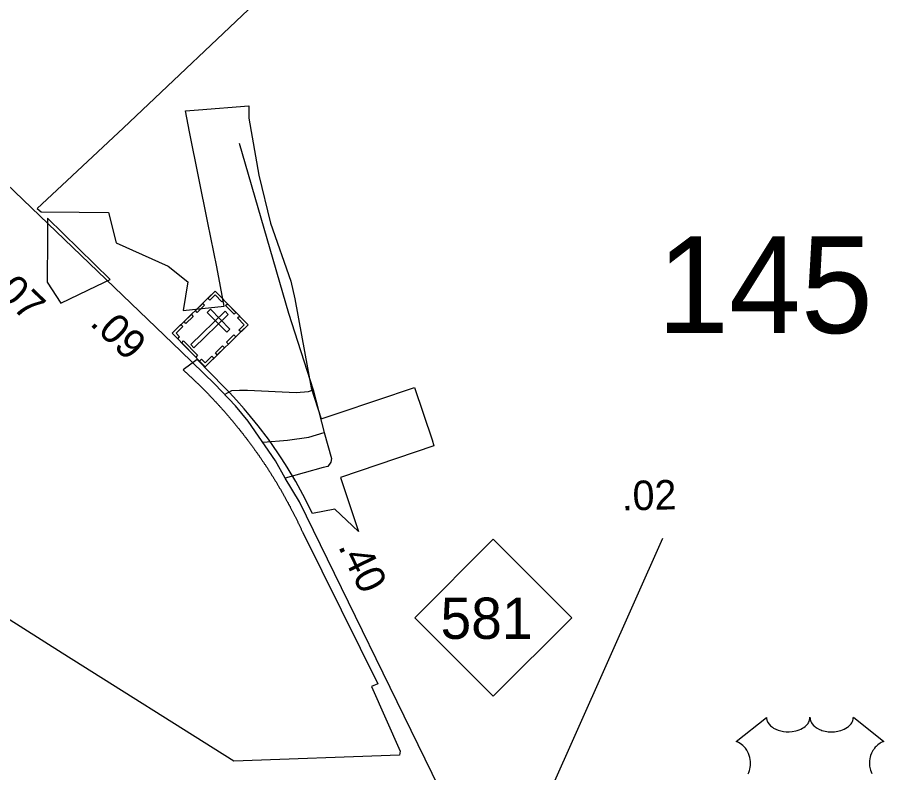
# Model space of a CAD drawing. Extents: x 2220236 to 2384410, y 720751 to 894131.
# Drawn here: x 2265175 to 2268849, y 795725 to 798927 of the extents above; entities that cross this region are included whole.
import ezdxf

# ---------------------------------------------------------------- set-up
doc = ezdxf.new("R2010")
doc.units = 0
doc.layers.add('Default', color=7, linetype='Continuous')

msp = doc.modelspace()

# ---------------------------------------------------------------- linework, layer by layer
at = {"layer": 'Default'}
for p, q in [((2266428.9, 797347.5), (2266476.5, 797166.2)), ((2267289.9, 795323.7), (2267911.7, 796719.5))]:
    msp.add_line(p, q, dxfattribs=at)
for points in [[(2266964.1, 795660.4), (2266371.3, 796873.2), (2266310.4, 796972.7), (2266269.7, 797046.3), (2266154.2, 797215), (2266099.6, 797280.5), (2266012.7, 797371.7), (2265867.5, 797512.3), (2264281, 799034.6)], [(2266233.5, 799036.5), (2265625.5, 798457.9), (2265342.2, 798193.5), (2265259.5, 798116.2), (2265275.5, 798102.6), (2265437, 798101.1), (2265562, 798100), (2265593.8, 797970.8), (2265814, 797871.3), (2265898, 797805.6), (2265878.5, 797683.6), (2266052.5, 797701.8), (2266020.2, 797869.2), (2265982.8, 798056.3), (2265905.2, 798441.2), (2265887.5, 798529.8), (2265942.8, 798534.2), (2266156.5, 798551.3), (2266156.5, 798499.1), (2266198.5, 798257.5), (2266247.8, 798054.4), (2266334.8, 797808.4), (2266352, 797733.8), (2266420.5, 797356), (2266463.8, 797224.6), (2266539.5, 797250.2), (2266859.5, 797358.1), (2266933.2, 797136.2), (2266941.5, 797111), (2266545.5, 796976), (2266620.8, 796747.1), (2266521.2, 796841.8), (2266425.8, 796823.7), (2266385.2, 796904.1), (2266355.2, 796958.8), (2266318.8, 797020.1), (2266296.5, 797055.4), (2266280, 797080.1), (2266239.2, 797138.6), (2266196.2, 797195.5), (2266151.2, 797250.8), (2266137.2, 797267), (2266104, 797304.4), (2266073.8, 797336.5), (2266055, 797356.2), (2266052.2, 797359.2), (2265936.8, 797476.2), (2265878, 797432), (2265881.2, 797429.2), (2265883.2, 797427.2), (2265885.5, 797425.2), (2265887.8, 797423.2), (2265890, 797421.2), (2265892.2, 797419.2), (2265894.5, 797417.2), (2265896.8, 797415.1), (2265899, 797413.1), (2265901, 797411.1), (2265903.2, 797409.1), (2265905.5, 797407), (2265907.8, 797404.9), (2265909.8, 797402.9), (2265912, 797400.9), (2265914.2, 797398.8), (2265916.5, 797396.8), (2265918.5, 797394.7), (2265920.8, 797392.6), (2265923, 797390.6), (2265925.2, 797388.5), (2265927.2, 797386.4), (2265929.5, 797384.4), (2265931.8, 797382.2), (2265933.8, 797380.2), (2265936, 797378.1), (2265938, 797376), (2265940.2, 797373.9), (2265942.5, 797371.8), (2265944.5, 797369.8), (2265946.8, 797367.6), (2265948.8, 797365.5), (2265951, 797363.4), (2265953, 797361.3), (2265955.2, 797359.2), (2265957.2, 797357.1), (2265959.5, 797355)], [(2266233.5, 799036.5), (2265625.5, 798457.9), (2265342.2, 798193.5), (2265259.5, 798116.2), (2265275.5, 798102.6), (2265437, 798101.1), (2265562, 798100), (2265593.8, 797970.8), (2265814, 797871.3), (2265898, 797805.6), (2265878.5, 797683.6), (2266052.5, 797701.8), (2266020.2, 797869.2), (2265982.8, 798056.3), (2265905.2, 798441.2), (2265887.5, 798529.8), (2265942.8, 798534.2), (2266156.5, 798551.3), (2266156.5, 798499.1), (2266198.5, 798257.5), (2266247.8, 798054.4), (2266334.8, 797808.4), (2266352, 797733.8), (2266420.5, 797356), (2266463.8, 797224.6), (2266539.5, 797250.2), (2266859.5, 797358.1), (2266933.2, 797136.2), (2266941.5, 797111), (2266545.5, 796976), (2266620.8, 796747.1), (2266521.2, 796841.8), (2266425.8, 796823.7), (2266385.2, 796904.1), (2266355.2, 796958.8), (2266318.8, 797020.1), (2266296.5, 797055.4), (2266280, 797080.1), (2266239.2, 797138.6), (2266196.2, 797195.5), (2266151.2, 797250.8), (2266137.2, 797267), (2266104, 797304.4), (2266073.8, 797336.5), (2266055, 797356.2), (2266052.2, 797359.2), (2265936.8, 797476.2), (2265878, 797432), (2265881.2, 797429.2), (2265883.2, 797427.2), (2265885.5, 797425.2), (2265887.8, 797423.2), (2265890, 797421.2), (2265892.2, 797419.2), (2265894.5, 797417.2), (2265896.8, 797415.1), (2265899, 797413.1), (2265901, 797411.1), (2265903.2, 797409.1), (2265905.5, 797407), (2265907.8, 797404.9), (2265909.8, 797402.9), (2265912, 797400.9), (2265914.2, 797398.8), (2265916.5, 797396.8), (2265918.5, 797394.7), (2265920.8, 797392.6), (2265923, 797390.6), (2265925.2, 797388.5), (2265927.2, 797386.4), (2265929.5, 797384.4), (2265931.8, 797382.2), (2265933.8, 797380.2), (2265936, 797378.1), (2265938, 797376), (2265940.2, 797373.9), (2265942.5, 797371.8), (2265944.5, 797369.8), (2265946.8, 797367.6), (2265948.8, 797365.5), (2265951, 797363.4), (2265953, 797361.3), (2265955.2, 797359.2), (2265957.2, 797357.1), (2265959.5, 797355)], [(2266115.2, 798394.1), (2266324.8, 797672.1), (2266428.9, 797347.5)], [(2265301, 797803.6), (2265359.8, 797715), (2265512.2, 797788.3), (2265568.5, 797815.9), (2265303, 798075.9), (2265302.2, 797992.8), (2265301, 797803.6)], [(2265301, 797803.6), (2265359.8, 797715), (2265512.2, 797788.3), (2265568.5, 797815.9), (2265303, 798075.9), (2265302.2, 797992.8), (2265301, 797803.6)], [(2265959.5, 797355), (2265961.5, 797352.9), (2265963.8, 797350.8), (2265965.8, 797348.6), (2265968, 797346.4), (2265970, 797344.3), (2265972.2, 797342.2), (2265974.2, 797340.1), (2265976.5, 797337.9), (2265978.5, 797335.8), (2265980.5, 797333.6), (2265982.8, 797331.5), (2265984.8, 797329.3), (2265986.8, 797327.2), (2265989, 797325), (2265991, 797322.8), (2265993, 797320.7), (2265995.2, 797318.5), (2265997.2, 797316.3), (2265999.2, 797314.1), (2266001.2, 797312), (2266003.5, 797309.8), (2266005.5, 797307.6), (2266007.5, 797305.4), (2266009.5, 797303.2), (2266011.5, 797301.1), (2266013.8, 797298.9), (2266015.8, 797296.6), (2266017.8, 797294.4), (2266019.8, 797292.2), (2266021.8, 797290.1), (2266023.8, 797287.8), (2266025.8, 797285.6), (2266028, 797283.4), (2266030, 797281.2), (2266032, 797278.9), (2266034, 797276.8), (2266036, 797274.5), (2266038, 797272.2), (2266040, 797270.1), (2266042, 797267.8), (2266044, 797265.6), (2266046, 797263.3), (2266048, 797261.1), (2266050, 797258.8), (2266052, 797256.6), (2266054, 797254.3), (2266055.8, 797252.1), (2266057.8, 797249.8), (2266059.8, 797247.6), (2266061.8, 797245.3), (2266063.8, 797243), (2266065.8, 797240.8), (2266067.8, 797238.5), (2266069.5, 797236.2), (2266071.5, 797233.9), (2266073.5, 797231.6), (2266075.5, 797229.4), (2266077.5, 797227.1), (2266079.2, 797224.8), (2266081.2, 797222.5), (2266083.2, 797220.2), (2266085.2, 797217.9), (2266087, 797215.6), (2266089, 797213.3), (2266091, 797211), (2266092.8, 797208.7), (2266094.8, 797206.4), (2266096.8, 797204.1), (2266098.5, 797201.8), (2266100.5, 797199.4), (2266102.2, 797197.1), (2266104.2, 797194.8), (2266106.2, 797192.4), (2266108, 797190.1), (2266110, 797187.8), (2266111.8, 797185.4), (2266113.8, 797183.1), (2266115.5, 797180.8), (2266117.5, 797178.4), (2266119.2, 797176.1), (2266121.2, 797173.7), (2266123, 797171.4), (2266124.8, 797169), (2266126.8, 797166.6), (2266128.5, 797164.3), (2266130.5, 797161.9), (2266132.2, 797159.6), (2266134, 797157.2), (2266136, 797154.8), (2266137.8, 797152.4), (2266139.5, 797150.1), (2266141.5, 797147.7), (2266143.2, 797145.3), (2266145, 797142.9), (2266147, 797140.6), (2266148.8, 797138.2), (2266150.5, 797135.8), (2266152.2, 797133.4), (2266154.2, 797131)], [(2265959.5, 797355), (2265961.5, 797352.9), (2265963.8, 797350.8), (2265965.8, 797348.6), (2265968, 797346.4), (2265970, 797344.3), (2265972.2, 797342.2), (2265974.2, 797340.1), (2265976.5, 797337.9), (2265978.5, 797335.8), (2265980.5, 797333.6), (2265982.8, 797331.5), (2265984.8, 797329.3), (2265986.8, 797327.2), (2265989, 797325), (2265991, 797322.8), (2265993, 797320.7), (2265995.2, 797318.5), (2265997.2, 797316.3), (2265999.2, 797314.1), (2266001.2, 797312), (2266003.5, 797309.8), (2266005.5, 797307.6), (2266007.5, 797305.4), (2266009.5, 797303.2), (2266011.5, 797301.1), (2266013.8, 797298.9), (2266015.8, 797296.6), (2266017.8, 797294.4), (2266019.8, 797292.2), (2266021.8, 797290.1), (2266023.8, 797287.8), (2266025.8, 797285.6), (2266028, 797283.4), (2266030, 797281.2), (2266032, 797278.9), (2266034, 797276.8), (2266036, 797274.5), (2266038, 797272.2), (2266040, 797270.1), (2266042, 797267.8), (2266044, 797265.6), (2266046, 797263.3), (2266048, 797261.1), (2266050, 797258.8), (2266052, 797256.6), (2266054, 797254.3), (2266055.8, 797252.1), (2266057.8, 797249.8), (2266059.8, 797247.6), (2266061.8, 797245.3), (2266063.8, 797243), (2266065.8, 797240.8), (2266067.8, 797238.5), (2266069.5, 797236.2), (2266071.5, 797233.9), (2266073.5, 797231.6), (2266075.5, 797229.4), (2266077.5, 797227.1), (2266079.2, 797224.8), (2266081.2, 797222.5), (2266083.2, 797220.2), (2266085.2, 797217.9), (2266087, 797215.6), (2266089, 797213.3), (2266091, 797211), (2266092.8, 797208.7), (2266094.8, 797206.4), (2266096.8, 797204.1), (2266098.5, 797201.8), (2266100.5, 797199.4), (2266102.2, 797197.1), (2266104.2, 797194.8), (2266106.2, 797192.4), (2266108, 797190.1), (2266110, 797187.8), (2266111.8, 797185.4), (2266113.8, 797183.1), (2266115.5, 797180.8), (2266117.5, 797178.4), (2266119.2, 797176.1), (2266121.2, 797173.7), (2266123, 797171.4), (2266124.8, 797169), (2266126.8, 797166.6), (2266128.5, 797164.3), (2266130.5, 797161.9), (2266132.2, 797159.6), (2266134, 797157.2), (2266136, 797154.8), (2266137.8, 797152.4), (2266139.5, 797150.1), (2266141.5, 797147.7), (2266143.2, 797145.3), (2266145, 797142.9), (2266147, 797140.6), (2266148.8, 797138.2), (2266150.5, 797135.8), (2266152.2, 797133.4), (2266154.2, 797131)], [(2266053.2, 797328.1), (2266084.9, 797344.4), (2266117, 797346.8), (2266151, 797347), (2266356.9, 797337), (2266409, 797341.3), (2266428.9, 797347.5)], [(2266217, 797125.7), (2266320.9, 797134.6), (2266410.7, 797147.5), (2266476.5, 797166.2)], [(2266476.5, 797166.2), (2266507.4, 797056.4), (2266503.7, 797040.4), (2266491.9, 797022.3), (2266471.9, 797018.1), (2266310.4, 796972.7)], [(2266154.2, 797131), (2266156, 797128.6), (2266157.8, 797126.2), (2266159.5, 797123.8), (2266161.2, 797121.4), (2266163, 797118.9), (2266165, 797116.6), (2266166.8, 797114.1), (2266168.5, 797111.7), (2266170.2, 797109.3), (2266172, 797106.9), (2266173.8, 797104.4), (2266175.5, 797102), (2266177.2, 797099.6), (2266179, 797097.1), (2266180.8, 797094.8), (2266182.5, 797092.3), (2266184.2, 797089.8), (2266186, 797087.4), (2266187.8, 797084.9), (2266189.5, 797082.5), (2266191.2, 797080.1), (2266193, 797077.6), (2266194.8, 797075.1), (2266196.5, 797072.7), (2266198.2, 797070.2), (2266199.8, 797067.8), (2266201.5, 797065.3), (2266203.2, 797062.8), (2266205, 797060.4), (2266206.8, 797057.9), (2266208.2, 797055.4), (2266210, 797052.9), (2266211.8, 797050.5), (2266213.5, 797048), (2266215, 797045.5), (2266216.8, 797043), (2266218.5, 797040.5), (2266220.2, 797038.1), (2266221.8, 797035.6), (2266223.5, 797033.1), (2266225.2, 797030.6), (2266226.8, 797028.1), (2266228.5, 797025.6), (2266230, 797023.1), (2266231.8, 797020.6), (2266233.5, 797018), (2266235, 797015.5), (2266236.8, 797013), (2266238.2, 797010.5), (2266240, 797007.9), (2266241.5, 797005.4), (2266243.2, 797002.9), (2266244.8, 797000.4), (2266246.5, 796997.9), (2266248, 796995.3), (2266249.5, 796992.8), (2266251.2, 796990.2), (2266252.8, 796987.7), (2266254.5, 796985.2), (2266256, 796982.6), (2266257.5, 796980.1), (2266259.2, 796977.6), (2266260.8, 796975), (2266262.2, 796972.4), (2266264, 796969.9), (2266265.5, 796967.3), (2266267, 796964.8), (2266268.5, 796962.2), (2266270.2, 796959.6), (2266271.8, 796957.1), (2266273.2, 796954.5), (2266274.8, 796951.9), (2266276.2, 796949.4), (2266278, 796946.8), (2266279.5, 796944.2), (2266281, 796941.6), (2266282.5, 796939.1), (2266284, 796936.5), (2266285.5, 796933.9), (2266287, 796931.3), (2266288.5, 796928.8), (2266290, 796926.1), (2266291.5, 796923.6), (2266293, 796920.9), (2266294.5, 796918.4), (2266296, 796915.8), (2266297.5, 796913.1), (2266299, 796910.6), (2266300.5, 796907.9), (2266302, 796905.3), (2266303.5, 796902.7), (2266305, 796900.1), (2266306.5, 796897.5), (2266308, 796894.9), (2266309.5, 796892.2), (2266311, 796889.6), (2266312.2, 796887), (2266313.8, 796884.4), (2266315.2, 796881.8)], [(2266154.2, 797131), (2266156, 797128.6), (2266157.8, 797126.2), (2266159.5, 797123.8), (2266161.2, 797121.4), (2266163, 797118.9), (2266165, 797116.6), (2266166.8, 797114.1), (2266168.5, 797111.7), (2266170.2, 797109.3), (2266172, 797106.9), (2266173.8, 797104.4), (2266175.5, 797102), (2266177.2, 797099.6), (2266179, 797097.1), (2266180.8, 797094.8), (2266182.5, 797092.3), (2266184.2, 797089.8), (2266186, 797087.4), (2266187.8, 797084.9), (2266189.5, 797082.5), (2266191.2, 797080.1), (2266193, 797077.6), (2266194.8, 797075.1), (2266196.5, 797072.7), (2266198.2, 797070.2), (2266199.8, 797067.8), (2266201.5, 797065.3), (2266203.2, 797062.8), (2266205, 797060.4), (2266206.8, 797057.9), (2266208.2, 797055.4), (2266210, 797052.9), (2266211.8, 797050.5), (2266213.5, 797048), (2266215, 797045.5), (2266216.8, 797043), (2266218.5, 797040.5), (2266220.2, 797038.1), (2266221.8, 797035.6), (2266223.5, 797033.1), (2266225.2, 797030.6), (2266226.8, 797028.1), (2266228.5, 797025.6), (2266230, 797023.1), (2266231.8, 797020.6), (2266233.5, 797018), (2266235, 797015.5), (2266236.8, 797013), (2266238.2, 797010.5), (2266240, 797007.9), (2266241.5, 797005.4), (2266243.2, 797002.9), (2266244.8, 797000.4), (2266246.5, 796997.9), (2266248, 796995.3), (2266249.5, 796992.8), (2266251.2, 796990.2), (2266252.8, 796987.7), (2266254.5, 796985.2), (2266256, 796982.6), (2266257.5, 796980.1), (2266259.2, 796977.6), (2266260.8, 796975), (2266262.2, 796972.4), (2266264, 796969.9), (2266265.5, 796967.3), (2266267, 796964.8), (2266268.5, 796962.2), (2266270.2, 796959.6), (2266271.8, 796957.1), (2266273.2, 796954.5), (2266274.8, 796951.9), (2266276.2, 796949.4), (2266278, 796946.8), (2266279.5, 796944.2), (2266281, 796941.6), (2266282.5, 796939.1), (2266284, 796936.5), (2266285.5, 796933.9), (2266287, 796931.3), (2266288.5, 796928.8), (2266290, 796926.1), (2266291.5, 796923.6), (2266293, 796920.9), (2266294.5, 796918.4), (2266296, 796915.8), (2266297.5, 796913.1), (2266299, 796910.6), (2266300.5, 796907.9), (2266302, 796905.3), (2266303.5, 796902.7), (2266305, 796900.1), (2266306.5, 796897.5), (2266308, 796894.9), (2266309.5, 796892.2), (2266311, 796889.6), (2266312.2, 796887), (2266313.8, 796884.4), (2266315.2, 796881.8)], [(2266315.2, 796881.8), (2266316.8, 796879.1), (2266318, 796876.5), (2266319.5, 796873.9), (2266321, 796871.2), (2266322.5, 796868.6), (2266323.8, 796865.9), (2266325.2, 796863.3), (2266326.8, 796860.7), (2266328, 796858), (2266329.5, 796855.4), (2266331, 796852.7), (2266332.2, 796850.1), (2266333.8, 796847.4), (2266335, 796844.8), (2266336.5, 796842.1), (2266338, 796839.4), (2266339.2, 796836.8), (2266340.8, 796834.1), (2266342, 796831.4), (2266343.5, 796828.8), (2266344.8, 796826.1), (2266346.2, 796823.4), (2266347.5, 796820.8), (2266348.8, 796818.1), (2266350.2, 796815.4), (2266351.5, 796812.8), (2266353, 796810.1), (2266354.2, 796807.4), (2266355.5, 796804.7), (2266357, 796802), (2266358.2, 796799.3), (2266359.5, 796796.6), (2266361, 796793.9), (2266362.2, 796791.2), (2266363.5, 796788.5), (2266364.8, 796785.8), (2266366.2, 796783.1), (2266367.5, 796780.4), (2266368.8, 796777.8), (2266370, 796775), (2266371.2, 796772.3), (2266372.5, 796769.6), (2266374, 796766.9), (2266375.2, 796764.2), (2266376.5, 796761.4), (2266377.8, 796758.8), (2266379, 796756), (2266380.2, 796753.3), (2266381.5, 796750.6), (2266382.8, 796747.9), (2266384, 796745.1), (2266385.2, 796742.4), (2266628.8, 796252.2), (2266703.5, 796101.3), (2266676.8, 796089.5), (2266798.8, 795815.6), (2266795.8, 795798.6), (2266093.5, 795774.1), (2265365.2, 796231.4), (2264640, 796691.1)], [(2266315.2, 796881.8), (2266316.8, 796879.1), (2266318, 796876.5), (2266319.5, 796873.9), (2266321, 796871.2), (2266322.5, 796868.6), (2266323.8, 796865.9), (2266325.2, 796863.3), (2266326.8, 796860.7), (2266328, 796858), (2266329.5, 796855.4), (2266331, 796852.7), (2266332.2, 796850.1), (2266333.8, 796847.4), (2266335, 796844.8), (2266336.5, 796842.1), (2266338, 796839.4), (2266339.2, 796836.8), (2266340.8, 796834.1), (2266342, 796831.4), (2266343.5, 796828.8), (2266344.8, 796826.1), (2266346.2, 796823.4), (2266347.5, 796820.8), (2266348.8, 796818.1), (2266350.2, 796815.4), (2266351.5, 796812.8), (2266353, 796810.1), (2266354.2, 796807.4), (2266355.5, 796804.7), (2266357, 796802), (2266358.2, 796799.3), (2266359.5, 796796.6), (2266361, 796793.9), (2266362.2, 796791.2), (2266363.5, 796788.5), (2266364.8, 796785.8), (2266366.2, 796783.1), (2266367.5, 796780.4), (2266368.8, 796777.8), (2266370, 796775), (2266371.2, 796772.3), (2266372.5, 796769.6), (2266374, 796766.9), (2266375.2, 796764.2), (2266376.5, 796761.4), (2266377.8, 796758.8), (2266379, 796756), (2266380.2, 796753.3), (2266381.5, 796750.6), (2266382.8, 796747.9), (2266384, 796745.1), (2266385.2, 796742.4), (2266628.8, 796252.2), (2266703.5, 796101.3), (2266676.8, 796089.5), (2266798.8, 795815.6), (2266795.8, 795798.6), (2266093.5, 795774.1), (2265365.2, 796231.4), (2264640, 796691.1)], [(2268273.9, 795719.8), (2268276.2, 795725.4), (2268279.2, 795734.1), (2268280.6, 795740.1), (2268282.2, 795748), (2268283.2, 795755.3), (2268283.5, 795764.5), (2268283.3, 795772.1), (2268282.3, 795781), (2268280.6, 795789.5), (2268278.6, 795797), (2268275.4, 795805.5), (2268272.5, 795811.7), (2268267.6, 795820.1), (2268262.1, 795828), (2268256.5, 795834.4), (2268250.8, 795840.1), (2268245.3, 795844.3), (2268240.1, 795848), (2268233.6, 795852), (2268227.3, 795855.1), (2268223.3, 795856.7), (2268351.9, 795959.1), (2268352.2, 795953.8), (2268353.5, 795947.5), (2268354.5, 795944.2), (2268357.5, 795938), (2268362.3, 795930.6), (2268369.1, 795923.4), (2268376.8, 795917.1), (2268381.9, 795913.8), (2268390.7, 795909.1), (2268400.7, 795904.9), (2268411.8, 795901.7), (2268423.1, 795899.4), (2268435.5, 795898), (2268447.7, 795897.8), (2268460.9, 795898.8), (2268475.5, 795901.6), (2268482.2, 795903.4), (2268489.8, 795905.9), (2268496.7, 795908.8), (2268504.4, 795912.9), (2268510.6, 795916.9), (2268515.4, 795920.4), (2268522.2, 795926.9), (2268527.7, 795933.7), (2268529.9, 795937.5), (2268531.9, 795941.1), (2268534.6, 795948.9), (2268535.4, 795952.3), (2268535.9, 795959.4), (2268536.4, 795953.4), (2268537, 795949.7), (2268537.9, 795946.1), (2268539.5, 795942.2), (2268542.2, 795936.7), (2268545.2, 795932.2), (2268551, 795925.4), (2268554.5, 795922.1), (2268557.8, 795919.4), (2268566.5, 795913.4), (2268576.8, 795908.2), (2268581.8, 795906), (2268586.9, 795904.2), (2268593.5, 795902.2), (2268600.2, 795900.6), (2268606.9, 795899.5), (2268613.7, 795898.5), (2268620.7, 795898), (2268626.4, 795897.8), (2268633.4, 795897.9), (2268639.9, 795898.3), (2268646.5, 795899), (2268653.8, 795900.2), (2268659.6, 795901.5), (2268667.4, 795903.6), (2268674.3, 795906.1), (2268680.5, 795908.8), (2268688.5, 795912.9), (2268694.9, 795917), (2268699.6, 795920.8), (2268705.3, 795925.9), (2268710.6, 795932.1), (2268713.7, 795936.6), (2268715.9, 795941.2), (2268717.9, 795946.1), (2268719.2, 795951.2), (2268719.8, 795955.7), (2268719.9, 795959.5), (2268848.5, 795857.1), (2268845.5, 795855.9), (2268838.5, 795852.5), (2268833, 795849.3), (2268824.1, 795843), (2268820.3, 795839.6), (2268816.5, 795836), (2268813, 795832.2), (2268810, 795828.7), (2268806.2, 795823.5), (2268802.9, 795818.3), (2268799.6, 795812.6), (2268797.2, 795807.7), (2268793.3, 795797.4), (2268791.4, 795790.8), (2268790.2, 795785.3), (2268788.6, 795773.8), (2268788.3, 795768.3), (2268788.3, 795762.9), (2268788.6, 795757.2), (2268789.1, 795751.8), (2268790.1, 795746.1), (2268791, 795741), (2268792.6, 795734.9), (2268794.9, 795727.8), (2268797.7, 795720.8)]]:
    msp.add_lwpolyline(points, dxfattribs=at)
for points in [[(2266013.9, 797765.9), (2266152.9, 797623.3), (2265970.6, 797445.6), (2265831.6, 797588.1)], [(2265982.9, 797735.7), (2265990.8, 797727.5), (2266013.9, 797750), (2266042.2, 797721), (2266050.2, 797728.7), (2266013.9, 797765.9)], [(2265929.8, 797683.9), (2265960.8, 797714.1), (2265968.8, 797706), (2265937.7, 797675.8)], [(2266065.6, 797712.8), (2266101.8, 797675.7), (2266093.6, 797667.8), (2266057.4, 797704.9)], [(2265881.6, 797637), (2265912.7, 797667.2), (2265920.6, 797659.1), (2265889.6, 797628.8)], [(2266069, 797667.4), (2266056, 797680.7), (2265910.8, 797539.2), (2265923.8, 797525.8)], [(2265993.7, 797689.2), (2265980.3, 797676.1), (2266062.5, 797591.8), (2266075.9, 797604.9)], [(2266121.9, 797593), (2266114, 797601.1), (2266137, 797623.6), (2266108.7, 797652.7), (2266116.7, 797660.4), (2266152.9, 797623.3)], [(2265854.7, 797564.5), (2265862.9, 797572.5), (2265847.6, 797588.3), (2265876.5, 797616.5), (2265868.7, 797624.5), (2265831.6, 797588.2)], [(2266061.6, 797550.2), (2266092.6, 797580.4), (2266100.6, 797572.3), (2266069.5, 797542)], [(2265879.9, 797555), (2265939.2, 797494.3), (2265931, 797486.3), (2265871.8, 797547.1)], [(2266014.4, 797504.2), (2266045.4, 797534.4), (2266053.3, 797526.3), (2266022.3, 797496)], [(2265947.4, 797469.3), (2265955.7, 797477.3), (2265971, 797461.6), (2266000, 797489.8), (2266007.7, 797481.8), (2265970.6, 797445.6)], [(2266860, 796381.6), (2267193, 796714.6), (2267526, 796381.6), (2267193, 796048.6)]]:
    msp.add_lwpolyline(points, close=True, dxfattribs=at)

# ---------------------------------------------------------------- texts
for s, height, p in [('145', 410.1, (2267887.6, 797588.3)), ('581', 175, (2266969.2, 796291.9))]:
    msp.add_text(s, height=height, dxfattribs=at).set_placement(p)
for s, rotation, p in [('.07', 316.1825, (2265049.7, 797789.8)), ('.09', 316.1825, (2265478.2, 797625.9)), ('.02', 1.3561, (2267738.7, 796835.9)), ('.40', 296.0506, (2266533.2, 796684.2))]:
    msp.add_text(s, height=125, rotation=rotation, dxfattribs=at).set_placement(p)

doc.saveas('drawing.dxf')
